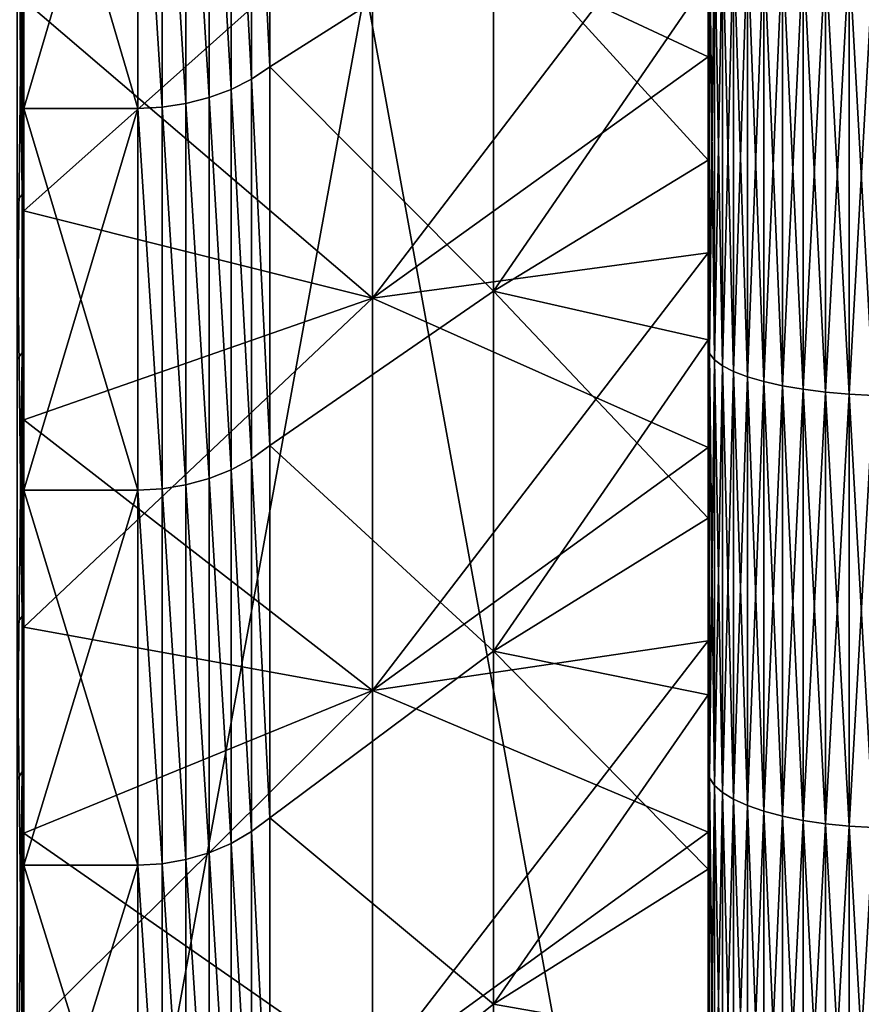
# Model space of a CAD drawing. Header units: metres. Extents: x -2 to 85, y -75 to 96.
# Tile 332 of 444: x 68.34 to 70.55, y 20.39 to 22.98. Entities that reach past the tile are written whole.
import ezdxf

# ---------------------------------------------------------------- set-up
doc = ezdxf.new("R2010")
doc.units = ezdxf.units.M
doc.layers.add('solid_20204500', color=7, linetype='CONTINUOUS')

msp = doc.modelspace()

# ---------------------------------------------------------------- linework, layer by layer
at = {"layer": 'solid_20204500'}
for points in [[(68.349998, 28, 9.005123), (68.349998, 19.787594, 17.906601), (68.349998, 18.844231, 17.443087)], [(68.349998, 18.144573, 9.005123), (68.349998, 28, 9.005123), (68.349998, 18.844231, 17.443087)], [(68.349998, 28, 9.005123), (68.349998, 20.754349, 18.319115), (68.349998, 19.787594, 17.906601)], [(68.349998, 28, 9.005123), (68.349998, 21.741369, 18.679373), (68.349998, 20.754349, 18.319115)], [(68.349998, 28, 9.005123), (68.349998, 22.746552, 18.986609), (68.349998, 21.741369, 18.679373)], [(68.349998, 28, 9.005123), (68.349998, 23.766697, 19.239765), (68.349998, 22.746552, 18.986609)], [(68.349998, 28, -9.005123), (68.349998, 18.144573, -9.005123), (68.349998, 27.937521, -19.699886)], [(70.150002, 28, 9.036542), (68.349998, 28, 9.005123), (68.349998, 18.144573, 9.005123)], [(70.150002, 28, 9.036542), (68.349998, 18.144573, 9.005123), (70.150002, 18.113153, 9.036542)], [(70.150002, 18.113153, -9.036542), (68.349998, 18.144573, -9.005123), (68.349998, 28, -9.005123)], [(70.150002, 18.113153, -9.036542), (68.349998, 28, -9.005123), (70.150002, 28, -9.036542)], [(70.150002, 28, 9.036542), (70.150002, 18.113153, 9.036542), (70.150002, 27.506592, 18.369175)], [(70.150002, 28, -9.036542), (70.150002, 23.088615, -17.707296), (70.150002, 22.610867, -17.567806)], [(70.150002, 28, -9.036542), (70.150002, 22.610867, -17.567806), (70.150002, 22.137463, -17.415543)], [(70.150002, 28, -9.036542), (70.150002, 22.137463, -17.415543), (70.150002, 21.667917, -17.250357)], [(70.150002, 28, -9.036542), (70.150002, 21.667917, -17.250357), (70.150002, 21.203083, -17.072565)], [(70.150002, 28, -9.036542), (70.150002, 21.203083, -17.072565), (70.150002, 20.743587, -16.882385)], [(70.150002, 28, -9.036542), (70.150002, 20.743587, -16.882385), (70.150002, 20.288984, -16.679638)], [(70.150002, 28, -9.036542), (70.150002, 20.288984, -16.679638), (70.150002, 19.840128, -16.464724)], [(70.150002, 28, -9.036542), (70.150002, 19.840128, -16.464724), (70.150002, 19.397573, -16.237877)], [(70.150002, 28, -9.036542), (70.150002, 19.397573, -16.237877), (70.150002, 18.960911, -15.998905)], [(70.150002, 28, -9.036542), (70.150002, 18.960911, -15.998905), (70.150002, 18.530994, -15.748288)], [(70.150002, 18.113153, -9.036542), (70.150002, 28, -9.036542), (70.150002, 18.530994, -15.748288)], [(68.349998, 18.144573, -9.005123), (68.349998, 26.887276, -19.668535), (68.349998, 27.937521, -19.699886)], [(70.150002, 18.113153, 9.036542), (70.150002, 27.009253, 18.349085), (70.150002, 27.506592, 18.369175)], [(70.150002, 18.113153, 9.036542), (70.150002, 26.513096, 18.315557), (70.150002, 27.009253, 18.349085)], [(68.349998, 18.144573, -9.005123), (68.349998, 25.839821, -19.581205), (68.349998, 26.887276, -19.668535)], [(70.150002, 18.113153, 9.036542), (70.150002, 26.017612, 18.268559), (70.150002, 26.513096, 18.315557)], [(70.150002, 18.113153, 9.036542), (70.150002, 25.523558, 18.208178), (70.150002, 26.017612, 18.268559)], [(68.349998, 18.144573, -9.005123), (68.349998, 24.798521, -19.438105), (68.349998, 25.839821, -19.581205)], [(70.150002, 18.113153, 9.036542), (70.150002, 25.031761, 18.134501), (70.150002, 25.523558, 18.208178)], [(70.150002, 18.113153, 9.036542), (70.150002, 24.541708, 18.047445), (70.150002, 25.031761, 18.134501)], [(68.349998, 18.144573, -9.005123), (68.349998, 23.766697, -19.239765), (68.349998, 24.798521, -19.438105)], [(70.150002, 18.113153, 9.036542), (70.150002, 24.054199, 17.947178), (70.150002, 24.541708, 18.047445)], [(70.150002, 18.113153, 9.036542), (70.150002, 23.570004, 17.833834), (70.150002, 24.054199, 17.947178)], [(68.948715, 23.837883, -19.153826), (68.997269, 22.855904, -18.870991), (68.997269, 23.867489, -19.118011)], [(68.948715, 23.837894, 19.153828), (68.997269, 23.867489, 19.118011), (68.997269, 22.855904, 18.870991)], [(68.997269, 23.867489, -19.118011), (68.997269, 22.855904, -18.870991), (69.585594, 23.22999, -18.363998)], [(68.997269, 22.855904, 18.870991), (68.997269, 23.867489, 19.118011), (69.585594, 23.229986, 18.363997)], [(68.948715, 23.837894, 19.153828), (68.948715, 22.82383, 18.905014), (68.895027, 23.81292, 19.184126)], [(68.948715, 22.823818, -18.90501), (68.948715, 23.837883, -19.153826), (68.895027, 23.812901, -19.184122)], [(68.948715, 23.837894, 19.153828), (68.997269, 22.855904, 18.870991), (68.948715, 22.82383, 18.905014)], [(68.948715, 22.823818, -18.90501), (68.997269, 22.855904, -18.870991), (68.948715, 23.837883, -19.153826)], [(68.895027, 23.81292, 19.184126), (68.895027, 22.796761, 18.933796), (68.837318, 23.793079, 19.208216)], [(68.895027, 22.796741, -18.933792), (68.895027, 23.812901, -19.184122), (68.837318, 23.793074, -19.208214)], [(68.948715, 22.82383, 18.905014), (68.895027, 22.796761, 18.933796), (68.895027, 23.81292, 19.184126)], [(68.948715, 22.823818, -18.90501), (68.895027, 23.812901, -19.184122), (68.895027, 22.796741, -18.933792)], [(68.776535, 23.778648, 19.225695), (68.776535, 22.759615, 18.973284), (68.713669, 23.769768, 19.236265)], [(68.776535, 22.759604, -18.97328), (68.776535, 23.778637, -19.225693), (68.713669, 23.769772, -19.236265)], [(68.837318, 23.793079, 19.208216), (68.837318, 22.775255, 18.95668), (68.776535, 23.778648, 19.225695)], [(68.837318, 22.775249, -18.956678), (68.837318, 23.793074, -19.208214), (68.776535, 23.778637, -19.225693)], [(68.837318, 22.775255, 18.95668), (68.776535, 22.759615, 18.973284), (68.776535, 23.778648, 19.225695)], [(68.837318, 22.775249, -18.956678), (68.776535, 23.778637, -19.225693), (68.776535, 22.759604, -18.97328)], [(68.895027, 22.796761, 18.933796), (68.837318, 22.775255, 18.95668), (68.837318, 23.793079, 19.208216)], [(68.895027, 22.796741, -18.933792), (68.837318, 23.793074, -19.208214), (68.837318, 22.775249, -18.956678)], [(68.649818, 22.746582, 18.986616), (68.349998, 22.746552, 18.986609), (68.349998, 23.766697, 19.239765)], [(68.649818, 23.766602, 19.239759), (68.649818, 22.746582, 18.986616), (68.349998, 23.766697, 19.239765)], [(68.349998, 18.144573, -9.005123), (68.349998, 22.746552, -18.986609), (68.349998, 23.766697, -19.239765)], [(68.649818, 23.766602, -19.239759), (68.349998, 23.766697, -19.239765), (68.349998, 22.746552, -18.986609)], [(68.649818, 22.746582, -18.986616), (68.649818, 23.766602, -19.239759), (68.349998, 22.746552, -18.986609)], [(68.713669, 22.750002, -18.983315), (68.713669, 23.769772, -19.236265), (68.649818, 23.766602, -19.239759)], [(68.713669, 23.769768, 19.236265), (68.713669, 22.75, 18.983315), (68.649818, 23.766602, 19.239759)], [(68.713669, 22.75, 18.983315), (68.649818, 22.746582, 18.986616), (68.649818, 23.766602, 19.239759)], [(68.713669, 22.750002, -18.983315), (68.649818, 23.766602, -19.239759), (68.649818, 22.746582, -18.986616)], [(68.776535, 22.759604, -18.97328), (68.713669, 23.769772, -19.236265), (68.713669, 22.750002, -18.983315)], [(68.776535, 22.759615, 18.973284), (68.713669, 22.75, 18.983315), (68.713669, 23.769768, 19.236265)], [(68.332428, 23.630411, -22.702633), (68.345589, 23.642723, -22.638662), (68.345589, 22.519695, -22.393328)], [(68.345589, 23.642723, -22.638662), (68.349998, 23.507765, -22.544708), (68.349998, 22.928921, -22.421616)], [(68.345589, 22.519695, -22.393328), (68.345589, 23.642723, -22.638662), (68.349998, 22.928921, -22.421616)], [(68.332428, 22.50421, -22.456606), (68.332428, 23.630411, -22.702633), (68.345589, 22.519695, -22.393328)], [(70.150002, 18.113153, 9.036542), (70.150002, 23.088615, 17.707296), (70.150002, 23.570004, 17.833834)], [(68.349998, 23.03163, -21.315493), (68.349998, 22.928921, -22.421616), (68.349998, 23.507765, -22.544708)], [(69.267471, 23.295486, -20.556417), (70.150002, 23.403454, -19.721867), (70.150002, 22.882908, -19.59325)], [(69.267471, 22.24737, 20.288074), (70.150002, 22.882908, 19.59325), (70.150002, 23.403454, 19.721867)], [(69.267471, 23.295425, 20.556402), (69.267471, 22.24737, 20.288074), (70.150002, 23.403454, 19.721867)], [(70.150002, 23.212828, -22.496271), (70.150002, 22.882908, -19.59325), (70.150002, 23.403454, -19.721867)], [(70.150002, 23.212828, 22.496271), (70.150002, 23.403454, 19.721867), (70.150002, 22.882908, 19.59325)], [(69.267471, 22.247431, -20.288092), (68.349998, 23.03163, -21.315493), (69.267471, 23.295486, -20.556417)], [(69.267471, 23.295425, 20.556402), (68.349998, 23.03163, 21.315493), (68.349998, 22.4774, 21.178682)], [(69.267471, 23.295425, 20.556402), (68.349998, 22.4774, 21.178682), (69.267471, 22.24737, 20.288074)], [(69.267471, 22.247431, -20.288092), (69.267471, 23.295486, -20.556417), (70.150002, 22.882908, -19.59325)], [(68.997269, 22.855904, -18.870991), (69.585594, 22.265724, -18.086113), (69.585594, 23.22999, -18.363998)], [(68.997269, 22.855904, 18.870991), (69.585594, 23.229986, 18.363997), (69.585594, 22.26572, 18.086111)], [(70.150002, 23.088615, -17.707296), (69.585594, 23.22999, -18.363998), (69.585594, 22.265724, -18.086113)], [(70.150002, 22.610867, 17.567806), (69.585594, 22.26572, 18.086111), (69.585594, 23.229986, 18.363997)], [(70.150002, 23.088615, 17.707296), (70.150002, 22.610867, 17.567806), (69.585594, 23.229986, 18.363997)], [(70.154274, 23.233786, 22.567446), (70.150002, 23.212828, 22.496271), (70.150002, 22.636721, 22.365938)], [(70.154274, 22.101387, 22.298267), (70.154274, 23.233786, 22.567446), (70.150002, 22.636721, 22.365938)], [(70.154274, 23.233786, -22.567446), (70.154274, 22.101387, -22.298267), (70.150002, 23.212828, -22.496271)], [(70.167053, 23.220518, 22.630268), (70.154274, 23.233786, 22.567446), (70.154274, 22.101387, 22.298267)], [(70.167053, 22.084967, -22.360342), (70.154274, 22.101387, -22.298267), (70.154274, 23.233786, -22.567446)], [(70.167053, 23.220518, -22.630268), (70.167053, 22.084967, -22.360342), (70.154274, 23.233786, -22.567446)], [(68.332428, 22.086561, 22.35026), (68.345589, 22.103224, 22.287281), (68.345589, 23.221483, 22.553507)], [(68.332428, 23.207979, 22.617237), (68.332428, 22.086561, 22.35026), (68.345589, 23.221483, 22.553507)], [(68.345589, 23.221483, 22.553507), (68.345589, 22.103224, 22.287281), (68.349998, 23.088232, 22.457039)], [(70.150002, 23.212828, -22.496271), (70.150002, 22.636721, -22.365938), (70.150002, 22.882908, -19.59325)], [(70.150002, 22.636721, 22.365938), (70.150002, 23.212828, 22.496271), (70.150002, 22.882908, 19.59325)], [(70.154274, 22.101387, -22.298267), (70.150002, 22.636721, -22.365938), (70.150002, 23.212828, -22.496271)], [(70.167053, 22.084967, 22.360342), (70.167053, 23.220518, 22.630268), (70.154274, 22.101387, 22.298267)], [(70.18811, 23.207708, 22.69092), (70.167053, 23.220518, 22.630268), (70.167053, 22.084967, 22.360342)], [(70.18811, 22.069113, -22.420271), (70.167053, 22.084967, -22.360342), (70.167053, 23.220518, -22.630268)], [(70.18811, 23.207708, -22.69092), (70.18811, 22.069113, -22.420271), (70.167053, 23.220518, -22.630268)], [(70.18811, 22.069113, 22.420271), (70.18811, 23.207708, 22.69092), (70.167053, 22.084967, 22.360342)], [(70.217087, 23.195578, 22.748362), (70.18811, 23.207708, 22.69092), (70.18811, 22.069113, 22.420271)], [(70.217087, 22.0541, -22.477026), (70.18811, 22.069113, -22.420271), (70.18811, 23.207708, -22.69092)], [(70.217087, 23.195578, -22.748362), (70.217087, 22.0541, -22.477026), (70.18811, 23.207708, -22.69092)], [(70.217087, 22.0541, 22.477026), (70.217087, 23.195578, 22.748362), (70.18811, 22.069113, 22.420271)], [(70.253479, 23.184332, 22.801605), (70.217087, 23.195578, 22.748362), (70.217087, 22.0541, 22.477026)], [(70.253479, 22.040184, -22.529634), (70.217087, 22.0541, -22.477026), (70.217087, 23.195578, -22.748362)], [(70.253479, 23.184332, -22.801605), (70.253479, 22.040184, -22.529634), (70.217087, 23.195578, -22.748362)], [(70.253479, 22.040184, 22.529634), (70.253479, 23.184332, 22.801605), (70.217087, 22.0541, 22.477026)], [(70.296677, 23.174166, 22.849739), (70.253479, 23.184332, 22.801605), (70.253479, 22.040184, 22.529634)], [(70.296677, 22.027601, -22.577194), (70.253479, 22.040184, -22.529634), (70.253479, 23.184332, -22.801605)], [(70.296677, 23.174166, -22.849739), (70.296677, 22.027601, -22.577194), (70.253479, 23.184332, -22.801605)], [(70.296677, 22.027601, 22.577194), (70.296677, 23.174166, 22.849739), (70.253479, 22.040184, 22.529634)], [(70.345932, 23.165253, 22.891939), (70.296677, 23.174166, 22.849739), (70.296677, 22.027601, 22.577194)], [(70.345932, 22.016571, -22.618891), (70.296677, 22.027601, -22.577194), (70.296677, 23.174166, -22.849739)], [(70.345932, 23.165253, -22.891939), (70.345932, 22.016571, -22.618891), (70.296677, 23.174166, -22.849739)], [(70.345932, 22.016571, 22.618891), (70.345932, 23.165253, 22.891939), (70.296677, 22.027601, 22.577194)], [(70.400398, 23.157747, 22.927481), (70.345932, 23.165253, 22.891939), (70.345932, 22.016571, 22.618891)], [(70.400398, 22.007282, -22.654009), (70.345932, 22.016571, -22.618891), (70.345932, 23.165253, -22.891939)], [(70.400398, 23.157747, -22.927481), (70.400398, 22.007282, -22.654009), (70.345932, 23.165253, -22.891939)], [(70.400398, 22.007282, 22.654009), (70.400398, 23.157747, 22.927481), (70.345932, 22.016571, 22.618891)], [(70.459145, 23.151775, 22.955755), (70.400398, 23.157747, 22.927481), (70.400398, 22.007282, 22.654009)], [(70.459145, 21.999891, -22.681948), (70.400398, 22.007282, -22.654009), (70.400398, 23.157747, -22.927481)], [(70.459145, 23.151775, -22.955755), (70.459145, 21.999891, -22.681948), (70.400398, 23.157747, -22.927481)], [(70.459145, 21.999891, 22.681948), (70.459145, 23.151775, 22.955755), (70.400398, 22.007282, 22.654009)], [(70.521156, 23.147442, 22.976278), (70.459145, 23.151775, 22.955755), (70.459145, 21.999891, 22.681948)], [(70.521156, 21.994528, -22.702225), (70.459145, 21.999891, -22.681948), (70.459145, 23.151775, -22.955755)], [(70.521156, 23.147442, -22.976278), (70.521156, 21.994528, -22.702225), (70.459145, 23.151775, -22.955755)], [(70.521156, 21.994528, 22.702225), (70.521156, 23.147442, 22.976278), (70.459145, 21.999891, 22.681948)], [(70.585388, 23.144817, 22.988697), (70.521156, 23.147442, 22.976278), (70.521156, 21.994528, 22.702225)], [(70.585388, 21.991282, -22.714495), (70.521156, 21.994528, -22.702225), (70.521156, 23.147442, -22.976278)], [(70.585388, 23.144817, -22.988697), (70.585388, 21.991282, -22.714495), (70.521156, 23.147442, -22.976278)], [(70.585388, 21.991282, 22.714495), (70.585388, 23.144817, 22.988697), (70.521156, 21.994528, 22.702225)], [(68.345589, 22.103224, 22.287281), (68.349998, 22.511776, 22.323174), (68.349998, 23.088232, 22.457039)], [(68.349998, 23.03163, 21.315493), (68.349998, 23.088232, 22.457039), (68.349998, 22.511776, 22.323174)], [(70.150002, 22.610867, -17.567806), (70.150002, 23.088615, -17.707296), (69.585594, 22.265724, -18.086113)], [(70.150002, 18.113153, 9.036542), (70.150002, 22.610867, 17.567806), (70.150002, 23.088615, 17.707296)], [(68.349998, 23.03163, -21.315493), (68.349998, 22.4774, -21.178682), (68.349998, 22.928921, -22.421616)], [(68.349998, 22.4774, 21.178682), (68.349998, 23.03163, 21.315493), (68.349998, 22.511776, 22.323174)], [(69.267471, 22.247431, -20.288092), (68.349998, 22.4774, -21.178682), (68.349998, 23.03163, -21.315493)], [(68.345589, 22.519695, -22.393328), (68.349998, 22.928921, -22.421616), (68.349998, 22.353334, -22.283606)], [(68.349998, 22.4774, -21.178682), (68.349998, 22.353334, -22.283606), (68.349998, 22.928921, -22.421616)], [(69.267471, 22.247431, -20.288092), (70.150002, 22.882908, -19.59325), (70.150002, 22.366194, -19.450987)], [(69.267471, 22.24737, 20.288074), (70.150002, 22.366194, 19.450987), (70.150002, 22.882908, 19.59325)], [(70.150002, 22.636721, -22.365938), (70.150002, 22.366194, -19.450987), (70.150002, 22.882908, -19.59325)], [(70.150002, 22.636721, 22.365938), (70.150002, 22.882908, 19.59325), (70.150002, 22.366194, 19.450987)], [(68.948715, 22.823818, -18.90501), (68.997269, 21.858898, -18.570484), (68.997269, 22.855904, -18.870991)], [(68.948715, 22.82383, 18.905014), (68.997269, 22.855904, 18.870991), (68.997269, 21.858898, 18.570484)], [(68.997269, 22.855904, -18.870991), (68.997269, 21.858898, -18.570484), (69.585594, 22.265724, -18.086113)], [(68.997269, 21.858898, 18.570484), (68.997269, 22.855904, 18.870991), (69.585594, 22.26572, 18.086111)], [(68.948715, 22.82383, 18.905014), (68.948715, 21.824455, 18.602551), (68.895027, 22.796761, 18.933796)], [(68.948715, 21.824444, -18.602547), (68.948715, 22.823818, -18.90501), (68.895027, 22.796741, -18.933792)], [(68.948715, 22.82383, 18.905014), (68.997269, 21.858898, 18.570484), (68.948715, 21.824455, 18.602551)], [(68.948715, 21.824444, -18.602547), (68.997269, 21.858898, -18.570484), (68.948715, 22.823818, -18.90501)], [(68.895027, 22.796761, 18.933796), (68.895027, 21.79538, 18.629683), (68.837318, 22.775255, 18.95668)], [(68.895027, 21.795362, -18.629677), (68.895027, 22.796741, -18.933792), (68.837318, 22.775249, -18.956678)], [(68.948715, 21.824455, 18.602551), (68.895027, 21.79538, 18.629683), (68.895027, 22.796761, 18.933796)], [(68.948715, 21.824444, -18.602547), (68.895027, 22.796741, -18.933792), (68.895027, 21.795362, -18.629677)], [(68.837318, 22.775255, 18.95668), (68.837318, 21.772284, 18.651253), (68.776535, 22.759615, 18.973284)], [(68.837318, 21.772278, -18.651251), (68.837318, 22.775249, -18.956678), (68.776535, 22.759604, -18.97328)], [(68.895027, 21.79538, 18.629683), (68.837318, 21.772284, 18.651253), (68.837318, 22.775255, 18.95668)], [(68.895027, 21.795362, -18.629677), (68.837318, 22.775249, -18.956678), (68.837318, 21.772278, -18.651251)], [(68.649818, 22.746582, 18.986616), (68.649818, 21.741516, 18.679438), (68.349998, 22.746552, 18.986609)], [(68.649818, 22.746582, -18.986616), (68.349998, 22.746552, -18.986609), (68.349998, 21.741369, -18.679373)], [(68.649818, 21.741516, -18.679438), (68.649818, 22.746582, -18.986616), (68.349998, 21.741369, -18.679373)], [(68.649818, 21.741516, 18.679438), (68.349998, 21.741369, 18.679373), (68.349998, 22.746552, 18.986609)], [(68.349998, 18.144573, -9.005123), (68.349998, 21.741369, -18.679373), (68.349998, 22.746552, -18.986609)], [(68.713669, 21.745173, -18.676346), (68.713669, 22.750002, -18.983315), (68.649818, 22.746582, -18.986616)], [(68.713669, 22.75, 18.983315), (68.713669, 21.745171, 18.676344), (68.649818, 22.746582, 18.986616)], [(68.713669, 21.745171, 18.676344), (68.649818, 21.741516, 18.679438), (68.649818, 22.746582, 18.986616)], [(68.713669, 21.745173, -18.676346), (68.649818, 22.746582, -18.986616), (68.649818, 21.741516, -18.679438)], [(68.776535, 22.759615, 18.973284), (68.776535, 21.755487, 18.666901), (68.713669, 22.75, 18.983315)], [(68.776535, 21.755476, -18.666897), (68.776535, 22.759604, -18.97328), (68.713669, 22.750002, -18.983315)], [(68.776535, 21.755476, -18.666897), (68.713669, 22.750002, -18.983315), (68.713669, 21.745173, -18.676346)], [(68.776535, 21.755487, 18.666901), (68.713669, 21.745171, 18.676344), (68.713669, 22.75, 18.983315)], [(68.837318, 21.772284, 18.651253), (68.776535, 21.755487, 18.666901), (68.776535, 22.759615, 18.973284)], [(68.837318, 21.772278, -18.651251), (68.776535, 22.759604, -18.97328), (68.776535, 21.755476, -18.666897)], [(70.150002, 22.636721, -22.365938), (70.150002, 22.064388, -22.22089), (70.150002, 22.366194, -19.450987)], [(70.150002, 22.064388, 22.22089), (70.150002, 22.636721, 22.365938), (70.150002, 22.366194, 19.450987)], [(70.154274, 22.101387, 22.298267), (70.150002, 22.636721, 22.365938), (70.150002, 22.064388, 22.22089)], [(70.154274, 22.101387, -22.298267), (70.150002, 22.064388, -22.22089), (70.150002, 22.636721, -22.365938)], [(70.150002, 22.137463, -17.415543), (70.150002, 22.610867, -17.567806), (69.585594, 22.265724, -18.086113)], [(70.150002, 22.610867, 17.567806), (70.150002, 22.137463, 17.415543), (69.585594, 22.26572, 18.086111)], [(70.150002, 18.113153, 9.036542), (70.150002, 22.137463, 17.415543), (70.150002, 22.610867, 17.567806)], [(68.332428, 22.50421, -22.456606), (68.345589, 22.519695, -22.393328), (68.345589, 21.410292, -22.092321)], [(68.332428, 21.391672, -22.154747), (68.332428, 22.50421, -22.456606), (68.345589, 21.410292, -22.092321)], [(68.345589, 22.519695, -22.393328), (68.349998, 22.353334, -22.283606), (68.349998, 21.781178, -22.130754)], [(68.345589, 21.410292, -22.092321), (68.345589, 22.519695, -22.393328), (68.349998, 21.781178, -22.130754)], [(68.345589, 22.103224, 22.287281), (68.349998, 21.93886, 22.174456), (68.349998, 22.511776, 22.323174)], [(68.349998, 22.4774, 21.178682), (68.349998, 22.511776, 22.323174), (68.349998, 21.93886, 22.174456)], [(68.349998, 22.4774, -21.178682), (68.349998, 21.927143, -21.027494), (68.349998, 22.353334, -22.283606)], [(68.349998, 21.927143, 21.027494), (68.349998, 22.4774, 21.178682), (68.349998, 21.93886, 22.174456)], [(69.267471, 22.247431, -20.288092), (68.349998, 21.927143, -21.027494), (68.349998, 22.4774, -21.178682)], [(69.267471, 22.24737, 20.288074), (68.349998, 22.4774, 21.178682), (68.349998, 21.927143, 21.027494)], [(68.349998, 21.927143, -21.027494), (68.349998, 21.781178, -22.130754), (68.349998, 22.353334, -22.283606)], [(69.267471, 22.247431, -20.288092), (70.150002, 22.366194, -19.450987), (70.150002, 21.853619, -19.295135)], [(69.267471, 21.214455, 19.966349), (70.150002, 21.853619, 19.295135), (70.150002, 22.366194, 19.450987)], [(69.267471, 22.24737, 20.288074), (69.267471, 21.214455, 19.966349), (70.150002, 22.366194, 19.450987)], [(70.150002, 22.064388, -22.22089), (70.150002, 21.853619, -19.295135), (70.150002, 22.366194, -19.450987)], [(70.150002, 22.064388, 22.22089), (70.150002, 22.366194, 19.450987), (70.150002, 21.853619, 19.295135)], [(69.267471, 21.214516, -19.96637), (68.349998, 21.927143, -21.027494), (69.267471, 22.247431, -20.288092)], [(69.267471, 22.24737, 20.288074), (68.349998, 21.927143, 21.027494), (68.349998, 21.380558, 20.861877)], [(69.267471, 22.24737, 20.288074), (68.349998, 21.380558, 20.861877), (69.267471, 21.214455, 19.966349)], [(68.997269, 21.858898, -18.570484), (69.585594, 21.317499, -17.757635), (69.585594, 22.265724, -18.086113)], [(68.997269, 21.858898, 18.570484), (69.585594, 22.26572, 18.086111), (69.585594, 21.317495, 17.757633)], [(69.267471, 21.214516, -19.96637), (69.267471, 22.247431, -20.288092), (70.150002, 21.853619, -19.295135)], [(70.150002, 22.137463, -17.415543), (69.585594, 22.265724, -18.086113), (69.585594, 21.317499, -17.757635)], [(70.150002, 21.667917, 17.250357), (69.585594, 21.317495, 17.757633), (69.585594, 22.26572, 18.086111)], [(70.150002, 22.137463, 17.415543), (70.150002, 21.667917, 17.250357), (69.585594, 22.26572, 18.086111)], [(70.150002, 21.667917, -17.250357), (70.150002, 22.137463, -17.415543), (69.585594, 21.317499, -17.757635)], [(70.150002, 18.113153, 9.036542), (70.150002, 21.667917, 17.250357), (70.150002, 22.137463, 17.415543)], [(68.332428, 20.979843, 22.027716), (68.345589, 20.999624, 21.965647), (68.345589, 22.103224, 22.287281)], [(68.332428, 22.086561, 22.35026), (68.332428, 20.979843, 22.027716), (68.345589, 22.103224, 22.287281)], [(68.345589, 22.103224, 22.287281), (68.345589, 20.999624, 21.965647), (68.349998, 21.93886, 22.174456)], [(70.154274, 22.101387, 22.298267), (70.150002, 22.064388, 22.22089), (70.150002, 21.495506, 22.061069)], [(70.154274, 20.984011, 21.972307), (70.154274, 22.101387, 22.298267), (70.150002, 21.495506, 22.061069)], [(70.154274, 22.101387, -22.298267), (70.154274, 20.984011, -21.972307), (70.150002, 22.064388, -22.22089)], [(70.167053, 22.084967, 22.360342), (70.154274, 22.101387, 22.298267), (70.154274, 20.984011, 21.972307)], [(70.167053, 20.964479, -22.033474), (70.154274, 20.984011, -21.972307), (70.154274, 22.101387, -22.298267)], [(70.167053, 22.084967, -22.360342), (70.167053, 20.964479, -22.033474), (70.154274, 22.101387, -22.298267)], [(70.150002, 22.064388, -22.22089), (70.150002, 21.495508, -22.061071), (70.150002, 21.853619, -19.295135)], [(70.150002, 21.495506, 22.061069), (70.150002, 22.064388, 22.22089), (70.150002, 21.853619, 19.295135)], [(70.154274, 20.984011, -21.972307), (70.150002, 21.495508, -22.061071), (70.150002, 22.064388, -22.22089)], [(70.167053, 20.964479, 22.033474), (70.167053, 22.084967, 22.360342), (70.154274, 20.984011, 21.972307)], [(70.18811, 22.069113, 22.420271), (70.167053, 22.084967, 22.360342), (70.167053, 20.964479, 22.033474)], [(70.18811, 20.945621, -22.092525), (70.167053, 20.964479, -22.033474), (70.167053, 22.084967, -22.360342)], [(70.18811, 22.069113, -22.420271), (70.18811, 20.945621, -22.092525), (70.167053, 22.084967, -22.360342)], [(70.18811, 20.945621, 22.092525), (70.18811, 22.069113, 22.420271), (70.167053, 20.964479, 22.033474)], [(70.217087, 22.0541, 22.477026), (70.18811, 22.069113, 22.420271), (70.18811, 20.945621, 22.092525)], [(70.217087, 20.927765, -22.148451), (70.18811, 20.945621, -22.092525), (70.18811, 22.069113, -22.420271)], [(70.217087, 22.0541, -22.477026), (70.217087, 20.927765, -22.148451), (70.18811, 22.069113, -22.420271)], [(70.217087, 20.927765, 22.148451), (70.217087, 22.0541, 22.477026), (70.18811, 20.945621, 22.092525)], [(70.253479, 22.040184, 22.529634), (70.217087, 22.0541, 22.477026), (70.217087, 20.927765, 22.148451)], [(70.253479, 20.911211, -22.200291), (70.217087, 20.927765, -22.148451), (70.217087, 22.0541, -22.477026)], [(70.253479, 22.040184, -22.529634), (70.253479, 20.911211, -22.200291), (70.217087, 22.0541, -22.477026)], [(70.253479, 20.911211, 22.200291), (70.253479, 22.040184, 22.529634), (70.217087, 20.927765, 22.148451)], [(70.296677, 22.027601, 22.577194), (70.253479, 22.040184, 22.529634), (70.253479, 20.911211, 22.200291)], [(70.296677, 20.896248, -22.247156), (70.253479, 20.911211, -22.200291), (70.253479, 22.040184, -22.529634)], [(70.296677, 22.027601, -22.577194), (70.296677, 20.896248, -22.247156), (70.253479, 22.040184, -22.529634)], [(70.296677, 20.896248, 22.247156), (70.296677, 22.027601, 22.577194), (70.253479, 20.911211, 22.200291)], [(70.345932, 22.016571, 22.618891), (70.296677, 22.027601, 22.577194), (70.296677, 20.896248, 22.247156)], [(70.345932, 20.883127, -22.288244), (70.296677, 20.896248, -22.247156), (70.296677, 22.027601, -22.577194)], [(70.345932, 22.016571, -22.618891), (70.345932, 20.883127, -22.288244), (70.296677, 22.027601, -22.577194)], [(70.345932, 20.883127, 22.288244), (70.345932, 22.016571, 22.618891), (70.296677, 20.896248, 22.247156)], [(70.400398, 22.007282, 22.654009), (70.345932, 22.016571, 22.618891), (70.345932, 20.883127, 22.288244)], [(70.400398, 20.872078, -22.322847), (70.345932, 20.883127, -22.288244), (70.345932, 22.016571, -22.618891)], [(70.400398, 22.007282, -22.654009), (70.400398, 20.872078, -22.322847), (70.345932, 22.016571, -22.618891)], [(70.400398, 20.872078, 22.322847), (70.400398, 22.007282, 22.654009), (70.345932, 20.883127, 22.288244)], [(70.459145, 21.999891, 22.681948), (70.400398, 22.007282, 22.654009), (70.400398, 20.872078, 22.322847)], [(70.459145, 20.863287, -22.350376), (70.400398, 20.872078, -22.322847), (70.400398, 22.007282, -22.654009)], [(70.459145, 21.999891, -22.681948), (70.459145, 20.863287, -22.350376), (70.400398, 22.007282, -22.654009)], [(70.459145, 20.863287, 22.350376), (70.459145, 21.999891, 22.681948), (70.400398, 20.872078, 22.322847)], [(70.521156, 21.994528, 22.702225), (70.459145, 21.999891, 22.681948), (70.459145, 20.863287, 22.350376)], [(70.521156, 20.856907, -22.370358), (70.459145, 20.863287, -22.350376), (70.459145, 21.999891, -22.681948)], [(70.521156, 21.994528, -22.702225), (70.521156, 20.856907, -22.370358), (70.459145, 21.999891, -22.681948)], [(70.521156, 20.856907, 22.370358), (70.521156, 21.994528, 22.702225), (70.459145, 20.863287, 22.350376)], [(70.585388, 21.991282, 22.714495), (70.521156, 21.994528, 22.702225), (70.521156, 20.856907, 22.370358)], [(70.585388, 20.853046, -22.382448), (70.521156, 20.856907, -22.370358), (70.521156, 21.994528, -22.702225)], [(70.585388, 21.991282, -22.714495), (70.585388, 20.853046, -22.382448), (70.521156, 21.994528, -22.702225)], [(70.585388, 20.853046, 22.382448), (70.585388, 21.991282, 22.714495), (70.521156, 20.856907, 22.370358)], [(68.345589, 20.999624, 21.965647), (68.349998, 21.369652, 22.010963), (68.349998, 21.93886, 22.174456)], [(68.349998, 21.927143, 21.027494), (68.349998, 21.93886, 22.174456), (68.349998, 21.369652, 22.010963)], [(68.349998, 21.927143, -21.027494), (68.349998, 21.380558, -20.861877), (68.349998, 21.781178, -22.130754)], [(68.349998, 21.380558, 20.861877), (68.349998, 21.927143, 21.027494), (68.349998, 21.369652, 22.010963)], [(69.267471, 21.214516, -19.96637), (68.349998, 21.380558, -20.861877), (68.349998, 21.927143, -21.027494)], [(68.948715, 21.824444, -18.602547), (68.997269, 20.879299, -18.217344), (68.997269, 21.858898, -18.570484)], [(68.948715, 21.824455, 18.602551), (68.997269, 21.858898, 18.570484), (68.997269, 20.879299, 18.217344)], [(68.997269, 21.858898, -18.570484), (68.997269, 20.879299, -18.217344), (69.585594, 21.317499, -17.757635)], [(68.997269, 20.879299, 18.217344), (68.997269, 21.858898, 18.570484), (69.585594, 21.317495, 17.757633)], [(69.267471, 21.214516, -19.96637), (70.150002, 21.853619, -19.295135), (70.150002, 21.344913, -19.125633)], [(69.267471, 21.214455, 19.966349), (70.150002, 21.344913, 19.125633), (70.150002, 21.853619, 19.295135)], [(70.150002, 21.495508, -22.061071), (70.150002, 21.344913, -19.125633), (70.150002, 21.853619, -19.295135)], [(70.150002, 21.495506, 22.061069), (70.150002, 21.853619, 19.295135), (70.150002, 21.344913, 19.125633)], [(68.948715, 21.824455, 18.602551), (68.948715, 20.842604, 18.247299), (68.895027, 21.79538, 18.629683)], [(68.948715, 20.842592, -18.247295), (68.948715, 21.824444, -18.602547), (68.895027, 21.795362, -18.629677)], [(68.948715, 21.824455, 18.602551), (68.997269, 20.879299, 18.217344), (68.948715, 20.842604, 18.247299)], [(68.948715, 20.842592, -18.247295), (68.997269, 20.879299, -18.217344), (68.948715, 21.824444, -18.602547)], [(68.345589, 21.410292, -22.092321), (68.349998, 21.781178, -22.130754), (68.349998, 21.213583, -21.96336)], [(68.349998, 21.380558, -20.861877), (68.349998, 21.213583, -21.96336), (68.349998, 21.781178, -22.130754)], [(68.895027, 21.79538, 18.629683), (68.895027, 20.811626, 18.272648), (68.837318, 21.772284, 18.651253)], [(68.895027, 20.811609, -18.27264), (68.895027, 21.795362, -18.629677), (68.837318, 21.772278, -18.651251)], [(68.948715, 20.842604, 18.247299), (68.895027, 20.811626, 18.272648), (68.895027, 21.79538, 18.629683)], [(68.948715, 20.842592, -18.247295), (68.895027, 21.795362, -18.629677), (68.895027, 20.811609, -18.27264)], [(68.776535, 21.755487, 18.666901), (68.776535, 20.769123, 18.307419), (68.713669, 21.745171, 18.676344)], [(68.776535, 20.769114, -18.307413), (68.776535, 21.755476, -18.666897), (68.713669, 21.745173, -18.676346)], [(68.837318, 21.772284, 18.651253), (68.837318, 20.787018, 18.292801), (68.776535, 21.755487, 18.666901)], [(68.837318, 20.787012, -18.292799), (68.837318, 21.772278, -18.651251), (68.776535, 21.755476, -18.666897)], [(68.837318, 20.787018, 18.292801), (68.776535, 20.769123, 18.307419), (68.776535, 21.755487, 18.666901)], [(68.837318, 20.787012, -18.292799), (68.776535, 21.755476, -18.666897), (68.776535, 20.769114, -18.307413)], [(68.895027, 20.811626, 18.272648), (68.837318, 20.787018, 18.292801), (68.837318, 21.772284, 18.651253)], [(68.895027, 20.811609, -18.27264), (68.837318, 21.772278, -18.651251), (68.837318, 20.787012, -18.292799)], [(68.649818, 21.741516, 18.679438), (68.649818, 20.754261, 18.319096), (68.349998, 21.741369, 18.679373)], [(68.649818, 21.741516, -18.679438), (68.349998, 21.741369, -18.679373), (68.349998, 20.754349, -18.319115)], [(68.649818, 20.754261, -18.319096), (68.649818, 21.741516, -18.679438), (68.349998, 20.754349, -18.319115)], [(68.649818, 20.754261, 18.319096), (68.349998, 20.754349, 18.319115), (68.349998, 21.741369, 18.679373)], [(68.349998, 18.144573, -9.005123), (68.349998, 20.754349, -18.319115), (68.349998, 21.741369, -18.679373)], [(68.713669, 20.758142, -18.316229), (68.713669, 21.745173, -18.676346), (68.649818, 21.741516, -18.679438)], [(68.713669, 21.745171, 18.676344), (68.713669, 20.758141, 18.316227), (68.649818, 21.741516, 18.679438)], [(68.713669, 20.758141, 18.316227), (68.649818, 20.754261, 18.319096), (68.649818, 21.741516, 18.679438)], [(68.713669, 20.758142, -18.316229), (68.649818, 21.741516, -18.679438), (68.649818, 20.754261, -18.319096)], [(68.776535, 20.769114, -18.307413), (68.713669, 21.745173, -18.676346), (68.713669, 20.758142, -18.316229)], [(68.776535, 20.769123, 18.307419), (68.713669, 20.758141, 18.316227), (68.713669, 21.745171, 18.676344)], [(70.150002, 21.203083, -17.072565), (70.150002, 21.667917, -17.250357), (69.585594, 21.317499, -17.757635)], [(70.150002, 21.667917, 17.250357), (70.150002, 21.203083, 17.072565), (69.585594, 21.317495, 17.757633)], [(70.150002, 18.113153, 9.036542), (70.150002, 21.203083, 17.072565), (70.150002, 21.667917, 17.250357)], [(70.150002, 21.495508, -22.061071), (70.150002, 20.931166, -21.886789), (70.150002, 21.344913, -19.125633)], [(70.154274, 20.984011, -21.972307), (70.150002, 20.931166, -21.886789), (70.150002, 21.495508, -22.061071)], [(70.150002, 20.931164, 21.886789), (70.150002, 21.495506, 22.061069), (70.150002, 21.344913, 19.125633)], [(70.154274, 20.984011, 21.972307), (70.150002, 21.495506, 22.061069), (70.150002, 20.931164, 21.886789)], [(68.332428, 21.391672, -22.154747), (68.345589, 21.410292, -22.092321), (68.345589, 20.317272, -21.736389)], [(68.332428, 20.295563, -21.79781), (68.332428, 21.391672, -22.154747), (68.345589, 20.317272, -21.736389)], [(68.345589, 21.410292, -22.092321), (68.349998, 21.213583, -21.96336), (68.349998, 20.650375, -21.781345)], [(68.345589, 20.317272, -21.736389), (68.345589, 21.410292, -22.092321), (68.349998, 20.650375, -21.781345)], [(68.345589, 20.999624, 21.965647), (68.349998, 20.805277, 21.833017), (68.349998, 21.369652, 22.010963)], [(68.349998, 21.380558, -20.861877), (68.349998, 20.838728, -20.682163), (68.349998, 21.213583, -21.96336)], [(68.349998, 20.838728, 20.682163), (68.349998, 21.380558, 20.861877), (68.349998, 21.369652, 22.010963)], [(69.267471, 21.214516, -19.96637), (68.349998, 20.838728, -20.682163), (68.349998, 21.380558, -20.861877)], [(69.267471, 21.214455, 19.966349), (68.349998, 21.380558, 20.861877), (68.349998, 20.838728, 20.682163)], [(68.349998, 20.838728, 20.682163), (68.349998, 21.369652, 22.010963), (68.349998, 20.805277, 21.833017)], [(69.267471, 21.214516, -19.96637), (70.150002, 21.344913, -19.125633), (70.150002, 20.84112, -18.942839)], [(69.267471, 20.1994, 19.592073), (70.150002, 20.84112, 18.942839), (70.150002, 21.344913, 19.125633)], [(69.267471, 21.214455, 19.966349), (69.267471, 20.1994, 19.592073), (70.150002, 21.344913, 19.125633)], [(70.150002, 20.931166, -21.886789), (70.150002, 20.84112, -18.942839), (70.150002, 21.344913, -19.125633)], [(70.150002, 20.931164, 21.886789), (70.150002, 21.344913, 19.125633), (70.150002, 20.84112, 18.942839)], [(68.997269, 20.879299, -18.217344), (69.585594, 20.387968, -17.379482), (69.585594, 21.317499, -17.757635)], [(68.997269, 20.879299, 18.217344), (69.585594, 21.317495, 17.757633), (69.585594, 20.387964, 17.37948)], [(70.150002, 21.203083, -17.072565), (69.585594, 21.317499, -17.757635), (69.585594, 20.387968, -17.379482)], [(70.150002, 20.743587, 16.882385), (69.585594, 20.387964, 17.37948), (69.585594, 21.317495, 17.757633)], [(70.150002, 21.203083, 17.072565), (70.150002, 20.743587, 16.882385), (69.585594, 21.317495, 17.757633)], [(69.267471, 20.199459, -19.592096), (68.349998, 20.838728, -20.682163), (69.267471, 21.214516, -19.96637)], [(69.267471, 21.214455, 19.966349), (68.349998, 20.838728, 20.682163), (68.349998, 20.301966, 20.48842)], [(69.267471, 21.214455, 19.966349), (68.349998, 20.301966, 20.48842), (69.267471, 20.1994, 19.592073)], [(68.349998, 20.838728, -20.682163), (68.349998, 20.650375, -21.781345), (68.349998, 21.213583, -21.96336)], [(69.267471, 20.199459, -19.592096), (69.267471, 21.214516, -19.96637), (70.150002, 20.84112, -18.942839)], [(70.150002, 20.743587, -16.882385), (70.150002, 21.203083, -17.072565), (69.585594, 20.387968, -17.379482)], [(70.150002, 18.113153, 9.036542), (70.150002, 20.743587, 16.882385), (70.150002, 21.203083, 17.072565)], [(68.332428, 19.890579, 21.650408), (68.345589, 19.913429, 21.589401), (68.345589, 20.999624, 21.965647)], [(68.332428, 20.979843, 22.027716), (68.332428, 19.890579, 21.650408), (68.345589, 20.999624, 21.965647)], [(68.345589, 20.999624, 21.965647), (68.345589, 19.913429, 21.589401), (68.349998, 20.805277, 21.833017)], [(70.154274, 20.984011, 21.972307), (70.150002, 20.931164, 21.886789), (70.150002, 20.371675, 21.698112)], [(70.154274, 19.884499, 21.590391), (70.154274, 20.984011, 21.972307), (70.150002, 20.371675, 21.698112)], [(70.154274, 20.984011, -21.972307), (70.154274, 19.884499, -21.590391), (70.150002, 20.931166, -21.886789)], [(70.167053, 20.964479, 22.033474), (70.154274, 20.984011, 21.972307), (70.154274, 19.884499, 21.590391)], [(70.167053, 19.861906, -21.650496), (70.154274, 19.884499, -21.590391), (70.154274, 20.984011, -21.972307)], [(70.167053, 20.964479, -22.033474), (70.167053, 19.861906, -21.650496), (70.154274, 20.984011, -21.972307)], [(70.167053, 19.861906, 21.650496), (70.167053, 20.964479, 22.033474), (70.154274, 19.884499, 21.590391)], [(70.18811, 20.945621, 22.092525), (70.167053, 20.964479, 22.033474), (70.167053, 19.861906, 21.650496)], [(70.18811, 19.840096, -21.708521), (70.167053, 19.861906, -21.650496), (70.167053, 20.964479, -22.033474)], [(70.18811, 20.945621, -22.092525), (70.18811, 19.840096, -21.708521), (70.167053, 20.964479, -22.033474)], [(70.150002, 20.931166, -21.886789), (70.150002, 20.371675, -21.698112), (70.150002, 20.84112, -18.942839)], [(70.154274, 19.884499, -21.590391), (70.150002, 20.371675, -21.698112), (70.150002, 20.931166, -21.886789)], [(70.150002, 20.371675, 21.698112), (70.150002, 20.931164, 21.886789), (70.150002, 20.84112, 18.942839)], [(70.18811, 19.840096, 21.708521), (70.18811, 20.945621, 22.092525), (70.167053, 19.861906, 21.650496)], [(70.217087, 20.927765, 22.148451), (70.18811, 20.945621, 22.092525), (70.18811, 19.840096, 21.708521)], [(70.217087, 19.819439, -21.763475), (70.18811, 19.840096, -21.708521), (70.18811, 20.945621, -22.092525)], [(70.217087, 20.927765, -22.148451), (70.217087, 19.819439, -21.763475), (70.18811, 20.945621, -22.092525)], [(70.217087, 19.819439, 21.763475), (70.217087, 20.927765, 22.148451), (70.18811, 19.840096, 21.708521)], [(70.253479, 20.911211, 22.200291), (70.217087, 20.927765, 22.148451), (70.217087, 19.819439, 21.763475)], [(70.253479, 19.800293, -21.814413), (70.217087, 19.819439, -21.763475), (70.217087, 20.927765, -22.148451)], [(70.253479, 20.911211, -22.200291), (70.253479, 19.800293, -21.814413), (70.217087, 20.927765, -22.148451)], [(70.253479, 19.800293, 21.814413), (70.253479, 20.911211, 22.200291), (70.217087, 19.819439, 21.763475)], [(70.296677, 20.896248, 22.247156), (70.253479, 20.911211, 22.200291), (70.253479, 19.800293, 21.814413)], [(70.296677, 19.782982, -21.860464), (70.253479, 19.800293, -21.814413), (70.253479, 20.911211, -22.200291)], [(70.296677, 20.896248, -22.247156), (70.296677, 19.782982, -21.860464), (70.253479, 20.911211, -22.200291)], [(70.296677, 19.782982, 21.860464), (70.296677, 20.896248, 22.247156), (70.253479, 19.800293, 21.814413)], [(70.345932, 20.883127, 22.288244), (70.296677, 20.896248, 22.247156), (70.296677, 19.782982, 21.860464)], [(70.345932, 19.767807, -21.900837), (70.296677, 19.782982, -21.860464), (70.296677, 20.896248, -22.247156)], [(70.345932, 20.883127, -22.288244), (70.345932, 19.767807, -21.900837), (70.296677, 20.896248, -22.247156)], [(68.948715, 20.842592, -18.247295), (68.997269, 19.91988, -17.812571), (68.997269, 20.879299, -18.217344)], [(68.948715, 20.842604, 18.247299), (68.997269, 20.879299, 18.217344), (68.997269, 19.91988, 17.812571)], [(68.997269, 20.879299, -18.217344), (68.997269, 19.91988, -17.812571), (69.585594, 20.387968, -17.379482)], [(68.997269, 19.91988, 17.812571), (68.997269, 20.879299, 18.217344), (69.585594, 20.387964, 17.37948)], [(70.345932, 19.767807, 21.900837), (70.345932, 20.883127, 22.288244), (70.296677, 19.782982, 21.860464)], [(70.400398, 20.872078, 22.322847), (70.345932, 20.883127, 22.288244), (70.345932, 19.767807, 21.900837)], [(70.400398, 19.755026, -21.934839), (70.345932, 19.767807, -21.900837), (70.345932, 20.883127, -22.288244)], [(70.400398, 20.872078, -22.322847), (70.400398, 19.755026, -21.934839), (70.345932, 20.883127, -22.288244)], [(70.400398, 19.755026, 21.934839), (70.400398, 20.872078, 22.322847), (70.345932, 19.767807, 21.900837)], [(70.459145, 20.863287, 22.350376), (70.400398, 20.872078, 22.322847), (70.400398, 19.755026, 21.934839)], [(70.459145, 19.744858, -21.961891), (70.400398, 19.755026, -21.934839), (70.400398, 20.872078, -22.322847)], [(70.459145, 20.863287, -22.350376), (70.459145, 19.744858, -21.961891), (70.400398, 20.872078, -22.322847)], [(68.948715, 20.842604, 18.247299), (68.948715, 19.881063, 17.840267), (68.895027, 20.811626, 18.272648)], [(68.948715, 19.881052, -17.840261), (68.948715, 20.842592, -18.247295), (68.895027, 20.811609, -18.27264)], [(68.948715, 20.842604, 18.247299), (68.997269, 19.91988, 17.812571), (68.948715, 19.881063, 17.840267)], [(68.948715, 19.881052, -17.840261), (68.997269, 19.91988, -17.812571), (68.948715, 20.842592, -18.247295)], [(70.459145, 19.744858, 21.961891), (70.459145, 20.863287, 22.350376), (70.400398, 19.755026, 21.934839)], [(70.521156, 20.856907, 22.370358), (70.459145, 20.863287, 22.350376), (70.459145, 19.744858, 21.961891)], [(70.521156, 19.737478, -21.981525), (70.459145, 19.744858, -21.961891), (70.459145, 20.863287, -22.350376)], [(70.521156, 20.856907, -22.370358), (70.521156, 19.737478, -21.981525), (70.459145, 20.863287, -22.350376)], [(70.521156, 19.737478, 21.981525), (70.521156, 20.856907, 22.370358), (70.459145, 19.744858, 21.961891)], [(70.585388, 20.853046, 22.382448), (70.521156, 20.856907, 22.370358), (70.521156, 19.737478, 21.981525)], [(70.585388, 19.733011, -21.993404), (70.521156, 19.737478, -21.981525), (70.521156, 20.856907, -22.370358)], [(70.585388, 20.853046, -22.382448), (70.585388, 19.733011, -21.993404), (70.521156, 20.856907, -22.370358)], [(70.585388, 19.733011, 21.993404), (70.585388, 20.853046, 22.382448), (70.521156, 19.737478, 21.981525)], [(68.349998, 20.838728, -20.682163), (68.349998, 20.301966, -20.48842), (68.349998, 20.650375, -21.781345)], [(68.349998, 20.301966, 20.48842), (68.349998, 20.838728, 20.682163), (68.349998, 20.805277, 21.833017)], [(69.267471, 20.199459, -19.592096), (68.349998, 20.301966, -20.48842), (68.349998, 20.838728, -20.682163)], [(69.267471, 20.199459, -19.592096), (70.150002, 20.84112, -18.942839), (70.150002, 20.342516, -18.746817)], [(69.267471, 20.1994, 19.592073), (70.150002, 20.342516, 18.746817), (70.150002, 20.84112, 18.942839)], [(70.150002, 20.371675, -21.698112), (70.150002, 20.342516, -18.746817), (70.150002, 20.84112, -18.942839)], [(70.150002, 20.371675, 21.698112), (70.150002, 20.84112, 18.942839), (70.150002, 20.342516, 18.746817)], [(68.345589, 19.913429, 21.589401), (68.349998, 20.24556, 21.640532), (68.349998, 20.805277, 21.833017)], [(68.349998, 20.301966, 20.48842), (68.349998, 20.805277, 21.833017), (68.349998, 20.24556, 21.640532)], [(68.895027, 20.811626, 18.272648), (68.895027, 19.848291, 17.863707), (68.837318, 20.787018, 18.292801)], [(68.895027, 19.848274, -17.863699), (68.895027, 20.811609, -18.27264), (68.837318, 20.787012, -18.292799)], [(68.948715, 19.881063, 17.840267), (68.895027, 19.848291, 17.863707), (68.895027, 20.811626, 18.272648)], [(68.948715, 19.881052, -17.840261), (68.895027, 20.811609, -18.27264), (68.895027, 19.848274, -17.863699)], [(68.776535, 20.769123, 18.307419), (68.776535, 19.803329, 17.895857), (68.713669, 20.758141, 18.316227)], [(68.776535, 19.803318, -17.895853), (68.776535, 20.769114, -18.307413), (68.713669, 20.758142, -18.316229)], [(68.837318, 20.787018, 18.292801), (68.837318, 19.822258, 17.882343), (68.776535, 20.769123, 18.307419)], [(68.837318, 19.822252, -17.882341), (68.837318, 20.787012, -18.292799), (68.776535, 20.769114, -18.307413)], [(68.837318, 19.822258, 17.882343), (68.776535, 19.803329, 17.895857), (68.776535, 20.769123, 18.307419)], [(68.837318, 19.822252, -17.882341), (68.776535, 20.769114, -18.307413), (68.776535, 19.803318, -17.895853)], [(68.895027, 19.848291, 17.863707), (68.837318, 19.822258, 17.882343), (68.837318, 20.787018, 18.292801)], [(68.895027, 19.848274, -17.863699), (68.837318, 20.787012, -18.292799), (68.837318, 19.822252, -17.882341)], [(68.649818, 19.787626, 17.906616), (68.349998, 19.787594, 17.906601), (68.349998, 20.754349, 18.319115)], [(68.649818, 20.754261, 18.319096), (68.649818, 19.787626, 17.906616), (68.349998, 20.754349, 18.319115)], [(68.349998, 18.144573, -9.005123), (68.349998, 19.787594, -17.906601), (68.349998, 20.754349, -18.319115)], [(68.649818, 20.754261, -18.319096), (68.349998, 20.754349, -18.319115), (68.349998, 19.787594, -17.906601)], [(68.649818, 19.787626, -17.906616), (68.649818, 20.754261, -18.319096), (68.349998, 19.787594, -17.906601)], [(68.713669, 19.791719, -17.90399), (68.713669, 20.758142, -18.316229), (68.649818, 20.754261, -18.319096)], [(68.713669, 20.758141, 18.316227), (68.713669, 19.791718, 17.90399), (68.649818, 20.754261, 18.319096)], [(68.713669, 19.791718, 17.90399), (68.649818, 19.787626, 17.906616), (68.649818, 20.754261, 18.319096)], [(68.713669, 19.791719, -17.90399), (68.649818, 20.754261, -18.319096), (68.649818, 19.787626, -17.906616)], [(68.776535, 19.803318, -17.895853), (68.713669, 20.758142, -18.316229), (68.713669, 19.791719, -17.90399)], [(68.776535, 19.803329, 17.895857), (68.713669, 19.791718, 17.90399), (68.713669, 20.758141, 18.316227)], [(70.150002, 20.288984, -16.679638), (70.150002, 20.743587, -16.882385), (69.585594, 20.387968, -17.379482)], [(70.150002, 20.743587, 16.882385), (70.150002, 20.288984, 16.679638), (69.585594, 20.387964, 17.37948)], [(70.150002, 18.113153, 9.036542), (70.150002, 20.288984, 16.679638), (70.150002, 20.743587, 16.882385)], [(68.345589, 20.317272, -21.736389), (68.349998, 20.650375, -21.781345), (68.349998, 20.091755, -21.584803)], [(68.349998, 20.301966, -20.48842), (68.349998, 20.091755, -21.584803), (68.349998, 20.650375, -21.781345)], [(68.997269, 19.91988, -17.812571), (69.585594, 19.479731, -16.952711), (69.585594, 20.387968, -17.379482)], [(70.150002, 20.288984, -16.679638), (69.585594, 20.387968, -17.379482), (69.585594, 19.479731, -16.952711)]]:
    msp.add_3dface(points, dxfattribs=at)

doc.saveas('drawing.dxf')
